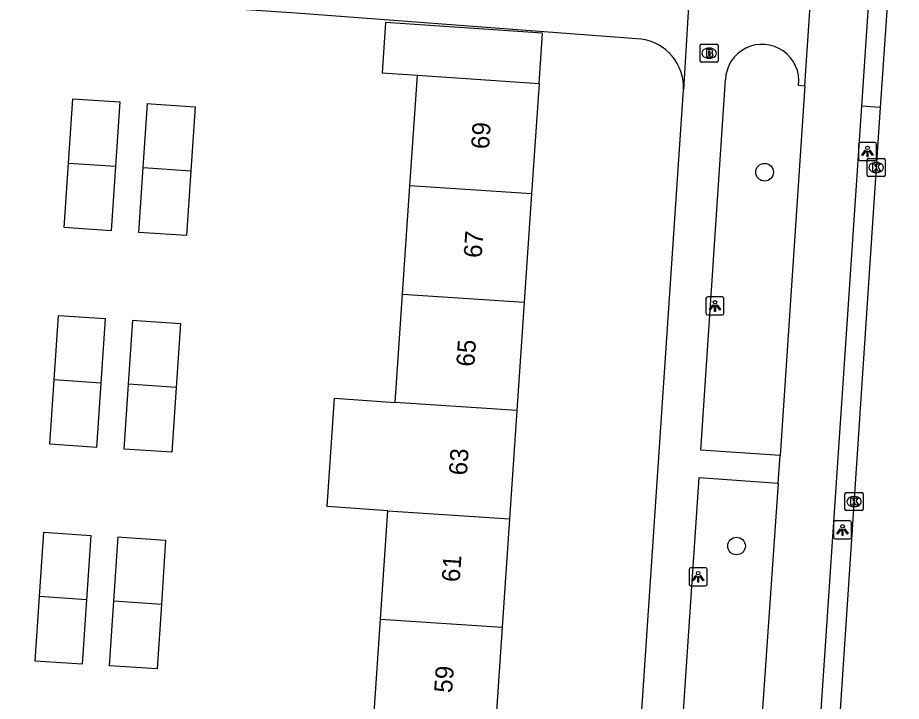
# Model space of a CAD drawing. Extents: x 161848 to 162726, y 385382 to 386521.
# Drawn here: x 161984.59 to 162033.47, y 385931.43 to 385969.24 of the extents above; entities that cross this region are included whole.
import ezdxf

# ---------------------------------------------------------------- set-up
doc = ezdxf.new("R2010")
doc.units = 0
for name, color, linetype in [('IMGEO_Boom', 7, 'Continuous'), ('IMGEO_Brandkraan', 7, 'Continuous'), ('IMGEO_Fietspad_gesloten', 7, 'Continuous'), ('IMGEO_Kolk', 7, 'Continuous'), ('IMGEO_Lichtpunt', 7, 'Continuous'), ('IMGEO_Pand', 7, 'Continuous'), ('IMGEO_Pand_nummerreeks', 7, 'Continuous'), ('IMGEO_Rijbaan_lokaal_open', 7, 'Continuous'), ('IMGEO_Voetpad_open', 7, 'Continuous')]:
    doc.layers.add(name, color=color, linetype=linetype)

msp = doc.modelspace()

# ---------------------------------------------------------------- linework, layer by layer
at = {"layer": 'IMGEO_Boom'}
for centre in [(162025.907, 385960.691), (162024.354, 385940.022)]:
    msp.add_circle(centre, 0.489, dxfattribs=at)
at = {"layer": 'IMGEO_Brandkraan'}
for p, q in [((162022.338, 385966.847), (162022.338, 385967.699)), ((162022.413, 385967.773), (162023.265, 385967.773)), ((162022.826, 385967.553), (162022.851, 385967.553)), ((162023.339, 385967.699), (162023.339, 385966.847)), ((162023.265, 385966.773), (162022.413, 385966.773)), ((162022.849, 385966.993), (162022.824, 385966.993))]:
    msp.add_line(p, q, dxfattribs=at)
for points in [[(162022.338, 385966.847), (162022.338, 385967.699)], [(162022.413, 385967.773), (162023.265, 385967.773)], [(162023.339, 385967.699), (162023.339, 385966.847)], [(162022.686, 385967.473), (162022.686, 385967.073), (162022.899, 385967.073)], [(162022.917, 385967.473), (162022.686, 385967.473)], [(162022.865, 385967.392), (162022.811, 385967.392), (162022.811, 385967.316)], [(162022.811, 385967.316), (162022.864, 385967.316)], [(162022.873, 385967.24), (162022.811, 385967.24), (162022.811, 385967.159)], [(162022.811, 385967.159), (162022.873, 385967.159)], [(162023.265, 385966.773), (162022.413, 385966.773)]]:
    msp.add_lwpolyline(points, dxfattribs=at)
for centre, radius, start, end in [((162022.415, 385967.697), 0.0765, 91.552, 178.448), ((162022.415, 385967.697), 0.0765, 91.552, 178.448), ((162023.263, 385967.697), 0.0765, 1.552, 88.448), ((162023.263, 385967.697), 0.0765, 1.552, 88.448), ((162022.866, 385967.354), 0.0379, 267.8285, 90.9355), ((162022.874, 385967.199), 0.0404, 269.8759, 90.5077), ((162022.905, 385967.324), 0.251, 268.6676, 293.5347), ((162022.921, 385967.328), 0.145, 59.4692, 91.5367), ((162022.946, 385967.375), 0.0922, 285.5137, 58.1501), ((162022.951, 385967.183), 0.105, 301.3115, 78.989), ((162022.415, 385966.849), 0.0765, 181.552, 268.448), ((162022.415, 385966.849), 0.0765, 181.552, 268.448), ((162023.263, 385966.849), 0.0765, 271.552, 358.448), ((162023.263, 385966.849), 0.0765, 271.552, 358.448)]:
    msp.add_arc(centre, radius, start, end, dxfattribs=at)
for centre, major_axis, ratio, start_param, end_param in [((162022.825, 385967.273), (-0.387, 0.002), 0.722429, 4.712389, 7.853982), ((162022.85, 385967.273), (-0.39, 0.002), 0.717154, 1.570796, 4.712389)]:
    msp.add_ellipse(centre, major_axis=major_axis, ratio=ratio, start_param=start_param, end_param=end_param, dxfattribs=at)
at = {"layer": 'IMGEO_Fietspad_gesloten'}
for points in [[(162028.131, 385965.466), (162028.188, 385966.32), (162028.943, 385977.582), (162030.355, 385998.641)], [(162031.29, 385964.339), (162032.419, 385981.182)], [(162028.131, 385965.466), (162026.762, 385945.023)], [(162025.665, 385880.852), (162031.29, 385964.339)], [(162026.66, 385943.493), (162026.762, 385945.023)], [(162026.66, 385943.493), (162025.622, 385928.649)]]:
    msp.add_lwpolyline(points, dxfattribs=at)
at = {"layer": 'IMGEO_Kolk'}
for p, q in [((162031.582, 385960.526), (162031.582, 385961.378)), ((162031.657, 385961.452), (162032.509, 385961.452)), ((162032.07, 385961.232), (162032.095, 385961.232)), ((162032.583, 385961.378), (162032.583, 385960.526)), ((162032.509, 385960.452), (162031.657, 385960.452)), ((162032.093, 385960.672), (162032.068, 385960.672)), ((162030.354, 385942.051), (162030.354, 385942.903)), ((162030.429, 385942.977), (162031.281, 385942.977)), ((162030.842, 385942.757), (162030.867, 385942.757)), ((162031.355, 385942.903), (162031.355, 385942.051)), ((162030.865, 385942.197), (162030.84, 385942.197)), ((162031.281, 385941.977), (162030.429, 385941.977))]:
    msp.add_line(p, q, dxfattribs=at)
for points in [[(162031.582, 385960.526), (162031.582, 385961.378)], [(162031.657, 385961.452), (162032.509, 385961.452)], [(162032.583, 385961.378), (162032.583, 385960.526)], [(162031.903, 385961.152), (162032.026, 385961.152), (162032.026, 385961.001), (162032.156, 385961.152), (162032.32, 385961.152), (162032.174, 385961.001), (162032.327, 385960.752), (162032.175, 385960.752), (162032.09, 385960.916), (162032.026, 385960.849), (162032.026, 385960.752), (162031.903, 385960.752), (162031.903, 385961.152)], [(162032.509, 385960.452), (162031.657, 385960.452)], [(162030.354, 385942.051), (162030.354, 385942.903)], [(162030.429, 385942.977), (162031.281, 385942.977)], [(162030.675, 385942.677), (162030.798, 385942.677), (162030.798, 385942.526), (162030.928, 385942.677), (162031.092, 385942.677), (162030.946, 385942.526), (162031.099, 385942.277), (162030.947, 385942.277), (162030.862, 385942.441), (162030.798, 385942.374), (162030.798, 385942.277), (162030.675, 385942.277), (162030.675, 385942.677)], [(162031.355, 385942.903), (162031.355, 385942.051)], [(162031.281, 385941.977), (162030.429, 385941.977)]]:
    msp.add_lwpolyline(points, dxfattribs=at)
for centre, start, end in [((162031.659, 385961.376), 91.552, 178.448), ((162031.659, 385961.376), 91.552, 178.448), ((162032.507, 385961.376), 1.552, 88.448), ((162032.507, 385961.376), 1.552, 88.448), ((162031.659, 385960.528), 181.552, 268.448), ((162031.659, 385960.528), 181.552, 268.448), ((162032.507, 385960.528), 271.552, 358.448), ((162032.507, 385960.528), 271.552, 358.448), ((162030.431, 385942.901), 91.552, 178.448), ((162030.431, 385942.901), 91.552, 178.448), ((162031.279, 385942.901), 1.552, 88.448), ((162031.279, 385942.901), 1.552, 88.448), ((162030.431, 385942.053), 181.552, 268.448), ((162030.431, 385942.053), 181.552, 268.448), ((162031.279, 385942.053), 271.552, 358.448), ((162031.279, 385942.053), 271.552, 358.448)]:
    msp.add_arc(centre, 0.0765, start, end, dxfattribs=at)
for centre, major_axis, ratio, start_param, end_param in [((162032.069, 385960.952), (-0.387, 0.002), 0.722429, 4.712389, 7.853982), ((162032.094, 385960.952), (-0.39, 0.002), 0.717154, 1.570796, 4.712389), ((162030.841, 385942.477), (-0.387, 0.002), 0.722429, 4.712389, 7.853982), ((162030.866, 385942.477), (-0.39, 0.002), 0.717154, 1.570796, 4.712389)]:
    msp.add_ellipse(centre, major_axis=major_axis, ratio=ratio, start_param=start_param, end_param=end_param, dxfattribs=at)
at = {"layer": 'IMGEO_Lichtpunt'}
for p, q in [((162031.104, 385962.24), (162031.104, 385961.433)), ((162031.104, 385962.24), (162031.104, 385961.433)), ((162032.006, 385962.335), (162031.198, 385962.335)), ((162032.006, 385962.335), (162031.198, 385962.335)), ((162032.1, 385961.433), (162032.1, 385962.24)), ((162032.1, 385961.433), (162032.1, 385962.24)), ((162031.198, 385961.339), (162032.006, 385961.339)), ((162031.198, 385961.339), (162032.006, 385961.339)), ((162022.664, 385953.699), (162022.664, 385952.892)), ((162022.664, 385953.699), (162022.664, 385952.892)), ((162023.566, 385953.794), (162022.758, 385953.794)), ((162023.566, 385953.794), (162022.758, 385953.794)), ((162023.66, 385952.892), (162023.66, 385953.699)), ((162023.66, 385952.892), (162023.66, 385953.699)), ((162022.758, 385952.798), (162023.566, 385952.798)), ((162022.758, 385952.798), (162023.566, 385952.798)), ((162029.721, 385941.311), (162029.721, 385940.504)), ((162029.721, 385941.311), (162029.721, 385940.504)), ((162030.623, 385941.406), (162029.815, 385941.406)), ((162030.623, 385941.406), (162029.815, 385941.406)), ((162030.717, 385940.504), (162030.717, 385941.311)), ((162030.717, 385940.504), (162030.717, 385941.311)), ((162029.815, 385940.41), (162030.623, 385940.41)), ((162029.815, 385940.41), (162030.623, 385940.41)), ((162021.735, 385938.722), (162021.735, 385937.915)), ((162021.735, 385938.722), (162021.735, 385937.915)), ((162022.637, 385938.817), (162021.829, 385938.817)), ((162022.637, 385938.817), (162021.829, 385938.817)), ((162022.731, 385937.915), (162022.731, 385938.722)), ((162022.731, 385937.915), (162022.731, 385938.722)), ((162021.829, 385937.821), (162022.637, 385937.821)), ((162021.829, 385937.821), (162022.637, 385937.821))]:
    msp.add_line(p, q, dxfattribs=at)
for points in [[(162031.478, 385961.904), (162031.517, 385961.876), (162031.329, 385961.614), (162031.291, 385961.641), (162031.478, 385961.904)], [(162031.58, 385961.856), (162031.627, 385961.856), (162031.627, 385961.534), (162031.58, 385961.534), (162031.58, 385961.856)], [(162031.69, 385961.876), (162031.728, 385961.903), (162031.915, 385961.641), (162031.876, 385961.613), (162031.69, 385961.876)], [(162023.038, 385953.363), (162023.077, 385953.335), (162022.889, 385953.073), (162022.851, 385953.1), (162023.038, 385953.363)], [(162023.25, 385953.335), (162023.288, 385953.362), (162023.475, 385953.1), (162023.436, 385953.072), (162023.25, 385953.335)], [(162023.14, 385953.315), (162023.187, 385953.315), (162023.187, 385952.993), (162023.14, 385952.993), (162023.14, 385953.315)], [(162030.095, 385940.975), (162030.134, 385940.947), (162029.946, 385940.685), (162029.908, 385940.712), (162030.095, 385940.975)], [(162030.197, 385940.927), (162030.244, 385940.927), (162030.244, 385940.605), (162030.197, 385940.605), (162030.197, 385940.927)], [(162030.307, 385940.947), (162030.345, 385940.974), (162030.532, 385940.712), (162030.493, 385940.684), (162030.307, 385940.947)], [(162022.109, 385938.386), (162022.148, 385938.358), (162021.96, 385938.096), (162021.922, 385938.123), (162022.109, 385938.386)], [(162022.211, 385938.338), (162022.258, 385938.338), (162022.258, 385938.016), (162022.211, 385938.016), (162022.211, 385938.338)], [(162022.321, 385938.358), (162022.359, 385938.385), (162022.546, 385938.123), (162022.507, 385938.095), (162022.321, 385938.358)]]:
    msp.add_lwpolyline(points, dxfattribs=at)
for centre in [(162031.603, 385962.038), (162023.163, 385953.497), (162030.22, 385941.109), (162022.234, 385938.52)]:
    msp.add_circle(centre, 0.0994, dxfattribs=at)
for centre, start, end in [((162031.198, 385962.24), 90, 180), ((162031.198, 385962.24), 90, 180), ((162032.006, 385962.24), 0, 90), ((162032.006, 385962.24), 0, 90), ((162031.198, 385961.433), 180, 270), ((162031.198, 385961.433), 180, 270), ((162032.006, 385961.433), 270, 0), ((162032.006, 385961.433), 270, 360), ((162022.758, 385953.699), 90, 180), ((162022.758, 385953.699), 90, 180), ((162023.566, 385953.699), 0, 90), ((162023.566, 385953.699), 0, 90), ((162022.758, 385952.892), 180, 270), ((162022.758, 385952.892), 180, 270), ((162023.566, 385952.892), 270, 0), ((162023.566, 385952.892), 270, 360), ((162029.815, 385941.311), 90, 180), ((162029.815, 385941.311), 90, 180), ((162030.623, 385941.311), 0, 90), ((162030.623, 385941.311), 0, 90), ((162029.815, 385940.504), 180, 270), ((162029.815, 385940.504), 180, 270), ((162030.623, 385940.504), 270, 0), ((162030.623, 385940.504), 270, 360), ((162021.829, 385938.722), 90, 180), ((162021.829, 385938.722), 90, 180), ((162022.637, 385938.722), 0, 90), ((162022.637, 385938.722), 0, 90), ((162021.829, 385937.915), 180, 270), ((162021.829, 385937.915), 180, 270), ((162022.637, 385937.915), 270, 0), ((162022.637, 385937.915), 270, 360)]:
    msp.add_arc(centre, 0.0946, start, end, dxfattribs=at)
at = {"layer": 'IMGEO_Pand'}
for points in [[(162013.435, 385965.602), (162013.624, 385968.384), (162004.945, 385968.965), (162004.76, 385966.191), (162006.701, 385966.059)], [(162006.286, 385959.947), (162006.701, 385966.059)], [(162006.701, 385966.059), (162013.435, 385965.602)], [(162013.435, 385965.602), (162013.02, 385959.49)], [(161987.408, 385961.192), (161987.646, 385964.751), (161990.236, 385964.577), (161989.998, 385961.018)], [(161991.53, 385960.948), (161991.767, 385964.488), (161991.967, 385964.475), (161994.4, 385964.311), (161994.162, 385960.77)], [(161989.998, 385961.018), (161989.759, 385957.452), (161987.169, 385957.627), (161987.408, 385961.192)], [(161987.408, 385961.192), (161989.998, 385961.018)], [(161994.162, 385960.77), (161993.922, 385957.187), (161991.29, 385957.363), (161991.53, 385960.948)], [(161991.53, 385960.948), (161994.162, 385960.77)], [(162005.88, 385953.955), (162006.286, 385959.947)], [(162013.02, 385959.49), (162006.286, 385959.947)], [(162013.02, 385959.49), (162012.614, 385953.498)], [(162005.473, 385947.964), (162005.88, 385953.955)], [(162005.88, 385953.955), (162012.614, 385953.498)], [(162012.614, 385953.498), (162012.207, 385947.507)], [(161986.604, 385949.209), (161986.842, 385952.768), (161989.432, 385952.594), (161989.194, 385949.035)], [(161990.717, 385948.965), (161990.954, 385952.505), (161991.154, 385952.492), (161993.587, 385952.328), (161993.349, 385948.787)], [(161989.194, 385949.035), (161988.955, 385945.469), (161986.365, 385945.644), (161986.604, 385949.209)], [(161989.194, 385949.035), (161986.604, 385949.209)], [(161993.349, 385948.787), (161993.109, 385945.204), (161990.477, 385945.38), (161990.717, 385948.965)], [(161993.349, 385948.787), (161990.717, 385948.965)], [(162005.067, 385941.973), (162001.708, 385942.201), (162002.115, 385948.192), (162005.473, 385947.964)], [(162012.207, 385947.507), (162005.473, 385947.964)], [(162012.207, 385947.507), (162011.801, 385941.516)], [(162004.66, 385935.982), (162005.067, 385941.973)], [(162005.067, 385941.973), (162011.801, 385941.516)], [(162011.801, 385941.516), (162011.394, 385935.525)], [(161985.801, 385937.226), (161986.039, 385940.785), (161988.629, 385940.611), (161988.391, 385937.052)], [(161989.904, 385936.983), (161990.141, 385940.523), (161990.341, 385940.51), (161992.774, 385940.346), (161992.536, 385936.805)], [(161988.391, 385937.052), (161988.152, 385933.486), (161985.562, 385933.661), (161985.801, 385937.226)], [(161988.391, 385937.052), (161985.801, 385937.226)], [(161992.536, 385936.805), (161992.296, 385933.222), (161989.664, 385933.398), (161989.904, 385936.983)], [(161989.904, 385936.983), (161992.536, 385936.805)], [(162004.254, 385929.991), (162004.66, 385935.982)], [(162004.66, 385935.982), (162011.394, 385935.525)], [(162011.394, 385935.525), (162010.988, 385929.534)]]:
    msp.add_lwpolyline(points, dxfattribs=at)
at = {"layer": 'IMGEO_Rijbaan_lokaal_open'}
for points in [[(162033.471, 385981.124), (162032.304, 385964.271)], [(162032.304, 385964.271), (162028.465, 385906.543), (162026.839, 385883.258)]]:
    msp.add_lwpolyline(points, dxfattribs=at)
at = {"layer": 'IMGEO_Voetpad_open'}
for points in [[(162019.07, 385968.054), (162000, 385969.481), (161967.542, 385971.654)], [(162021.69, 385969.861), (162021.428, 385965.253)], [(162026.762, 385945.023), (162022.388, 385945.316), (162023.745, 385965.795)], [(162016.387, 385890.314), (162021.428, 385965.253)], [(162027.788, 385965.496), (162028.131, 385965.466)], [(162032.304, 385964.271), (162031.29, 385964.339)], [(162025.622, 385928.649), (162021.291, 385928.968), (162022.288, 385943.812), (162026.66, 385943.493)]]:
    msp.add_lwpolyline(points, dxfattribs=at)
for centre, radius, start, end in [((162018.711, 385965.359), 2.719, 357.771, 82.4132), ((162025.773, 385965.736), 2.029, 353.1939, 178.3468)]:
    msp.add_arc(centre, radius, start, end, dxfattribs=at)

# ---------------------------------------------------------------- texts
at = {"layer": 'IMGEO_Pand_nummerreeks'}
for s, rotation, p in [('69', 86.1181, (162010.661, 385961.942)), ('67', 86.1181, (162010.253, 385955.929)), ('65', 86.1181, (162009.845, 385949.916)), ('63', 86.1156, (162009.436, 385943.904)), ('61', 86.1181, (162009.037, 385938.004)), ('59', 86.1181, (162008.621, 385931.878))]:
    msp.add_text(s, height=1, rotation=rotation, dxfattribs=at).set_placement(p)

doc.saveas('drawing.dxf')
